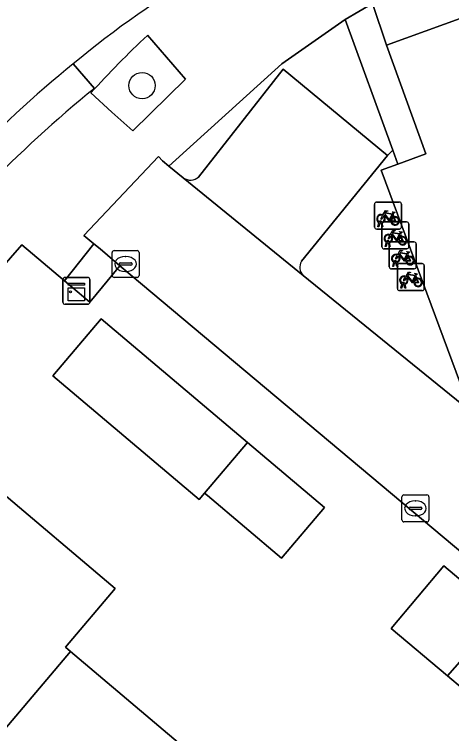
# Model space of a CAD drawing. Extents: x 162523 to 163266, y 381230 to 382050.
# Drawn here: x 162721.16 to 162737.39, y 381676.99 to 381703.72 of the extents above; entities that cross this region are included whole.
import ezdxf

# ---------------------------------------------------------------- set-up
doc = ezdxf.new("R2010")
doc.units = 0
for name, color, linetype in [('IMGEO_Boom', 7, 'Continuous'), ('IMGEO_Erf', 7, 'Continuous'), ('IMGEO_Fietsenrek', 7, 'Continuous'), ('IMGEO_Groenvoorziening', 7, 'Continuous'), ('IMGEO_Kast', 7, 'Continuous'), ('IMGEO_Kolk', 7, 'Continuous'), ('IMGEO_Muur', 7, 'Continuous'), ('IMGEO_Pand', 7, 'Continuous'), ('IMGEO_Parkeervlak_open', 7, 'Continuous'), ('IMGEO_Rijbaan_lokaal_open', 7, 'Continuous'), ('IMGEO_Terreindeel_open', 7, 'Continuous'), ('IMGEO_Voetpad_open', 7, 'Continuous')]:
    doc.layers.add(name, color=color, linetype=linetype)

msp = doc.modelspace()

# ---------------------------------------------------------------- linework, layer by layer
at = {"layer": 'IMGEO_Boom'}
msp.add_circle((162725.9, 381701.075), 0.489, dxfattribs=at)
at = {"layer": 'IMGEO_Erf'}
for points in [[(162753.556, 381709.363), (162753.844, 381708.508), (162755.423, 381709.086), (162755.114, 381709.931), (162761.409, 381712.234), (162760.693, 381714.258), (162761.766, 381714.631), (162761.529, 381715.288), (162745.777, 381709.607), (162739.121, 381707.042), (162734.235, 381704.704), (162734.45, 381704.133), (162734.977, 381702.577), (162740.13, 381704.457), (162740.453, 381703.623), (162741.985, 381704.181), (162741.677, 381705.026), (162746.839, 381706.907), (162747.158, 381706.066), (162748.708, 381706.633), (162748.399, 381707.478)], [(162722.593, 381690.29), (162724.381, 381692.405), (162729.81, 381687.815), (162732.669, 381685.398), (162731.08, 381683.518), (162728.335, 381685.839), (162728.221, 381685.935), (162728.022, 381685.7)], [(162737.105, 381683.224), (162739.243, 381681.425), (162740.869, 381680.058), (162738.912, 381677.731), (162737.24, 381679.138), (162735.148, 381680.898)]]:
    msp.add_lwpolyline(points, close=True, dxfattribs=at)
for points in [[(162743.712, 381678.731), (162725.082, 381694.378), (162723.957, 381693.034), (162723.028, 381693.819), (162721.439, 381695.164), (162720.169, 381693.71), (162714.873, 381687.637), (162707.471, 381678.788)], [(162717.755, 381673.553), (162712.092, 381678.341), (162714.62, 381681.331), (162715.341, 381680.722), (162718.301, 381684.224), (162718.606, 381683.966), (162720.453, 381686.15), (162724.905, 381682.387), (162723.059, 381680.202), (162723.243, 381680.046), (162727.408, 381676.524)]]:
    msp.add_lwpolyline(points, dxfattribs=at)
at = {"layer": 'IMGEO_Fietsenrek'}
for p, q in [((162734.604, 381696.746), (162735.445, 381696.746)), ((162735.445, 381696.746), (162734.604, 381696.746)), ((162734.529, 381695.821), (162734.529, 381696.662)), ((162734.529, 381696.662), (162734.529, 381695.821)), ((162735.529, 381696.671), (162735.529, 381695.83)), ((162735.529, 381695.83), (162735.529, 381696.671)), ((162735.216, 381696.295), (162735.252, 381696.2)), ((162734.656, 381695.83), (162734.695, 381695.99)), ((162734.725, 381695.978), (162734.69, 381695.83)), ((162734.767, 381696.002), (162734.766, 381696.006)), ((162734.808, 381695.83), (162734.774, 381695.972)), ((162734.798, 381696.013), (162734.799, 381696.006)), ((162734.802, 381695.085), (162734.802, 381695.926)), ((162734.802, 381695.926), (162734.802, 381695.085)), ((162734.806, 381695.976), (162734.841, 381695.83)), ((162734.877, 381696.01), (162735.718, 381696.01)), ((162735.718, 381696.01), (162734.877, 381696.01)), ((162735.802, 381695.935), (162735.802, 381695.094)), ((162735.802, 381695.094), (162735.802, 381695.935)), ((162735.454, 381695.746), (162734.613, 381695.746)), ((162734.613, 381695.746), (162735.454, 381695.746)), ((162734.69, 381695.83), (162734.656, 381695.83)), ((162734.841, 381695.83), (162734.808, 381695.83)), ((162735.489, 381695.559), (162735.525, 381695.464)), ((162734.929, 381695.094), (162734.968, 381695.254)), ((162734.963, 381695.094), (162734.929, 381695.094)), ((162734.998, 381695.242), (162734.963, 381695.094)), ((162735.04, 381695.266), (162735.039, 381695.27)), ((162735.081, 381695.094), (162735.047, 381695.236)), ((162735.071, 381695.277), (162735.072, 381695.27)), ((162735.077, 381694.343), (162735.077, 381695.184)), ((162735.077, 381695.184), (162735.077, 381694.343)), ((162735.079, 381695.24), (162735.114, 381695.094)), ((162735.114, 381695.094), (162735.081, 381695.094)), ((162735.152, 381695.268), (162735.993, 381695.268)), ((162735.993, 381695.268), (162735.152, 381695.268)), ((162736.077, 381695.193), (162736.077, 381694.352)), ((162736.077, 381694.352), (162736.077, 381695.193)), ((162735.727, 381695.01), (162734.886, 381695.01)), ((162734.886, 381695.01), (162735.727, 381695.01)), ((162735.764, 381694.817), (162735.8, 381694.722)), ((162735.204, 381694.352), (162735.243, 381694.512)), ((162735.238, 381694.352), (162735.204, 381694.352)), ((162735.273, 381694.5), (162735.238, 381694.352)), ((162735.315, 381694.524), (162735.314, 381694.528)), ((162735.356, 381694.352), (162735.322, 381694.494)), ((162735.346, 381694.535), (162735.347, 381694.528)), ((162735.354, 381694.498), (162735.389, 381694.352)), ((162735.389, 381694.352), (162735.356, 381694.352)), ((162735.377, 381693.535), (162735.377, 381694.376)), ((162735.377, 381694.376), (162735.377, 381693.535)), ((162735.452, 381694.46), (162736.293, 381694.46)), ((162736.293, 381694.46), (162735.452, 381694.46)), ((162736.377, 381694.385), (162736.377, 381693.544)), ((162736.377, 381693.544), (162736.377, 381694.385)), ((162736.002, 381694.268), (162735.161, 381694.268)), ((162735.161, 381694.268), (162736.002, 381694.268)), ((162736.064, 381694.009), (162736.1, 381693.914)), ((162735.504, 381693.544), (162735.543, 381693.704)), ((162735.538, 381693.544), (162735.504, 381693.544)), ((162735.573, 381693.692), (162735.538, 381693.544)), ((162735.615, 381693.716), (162735.614, 381693.72)), ((162735.656, 381693.544), (162735.622, 381693.686)), ((162735.646, 381693.727), (162735.647, 381693.72)), ((162735.654, 381693.69), (162735.689, 381693.544)), ((162735.689, 381693.544), (162735.656, 381693.544)), ((162736.302, 381693.46), (162735.461, 381693.46)), ((162735.461, 381693.46), (162736.302, 381693.46))]:
    msp.add_line(p, q, dxfattribs=at)
for points in [[(162734.842, 381696.272), (162734.937, 381696.436), (162735.023, 381696.422), (162735.025, 381696.413), (162734.969, 381696.402), (162734.942, 381696.357), (162735.198, 381696.316)], [(162734.863, 381696.22), (162734.811, 381696.13), (162734.771, 381696.105), (162734.772, 381696.152), (162734.827, 381696.246)], [(162735.138, 381696.028), (162735.088, 381696.028), (162734.897, 381696.279), (162734.878, 381696.247)], [(162735.185, 381696.291), (162734.928, 381696.332), (162734.911, 381696.303), (162735.078, 381696.083), (162735.185, 381696.291)], [(162735.233, 381696.193), (162735.203, 381696.27), (162735.094, 381696.052), (162735.137, 381696.052)], [(162735.167, 381696.052), (162735.287, 381696.051), (162735.243, 381696.165)], [(162735.263, 381696.172), (162735.318, 381696.027), (162735.168, 381696.027)], [(162735.198, 381696.316), (162735.223, 381696.365), (162735.217, 381696.369), (162735.194, 381696.373), (162735.182, 381696.38), (162735.181, 381696.383), (162735.183, 381696.388), (162735.278, 381696.373), (162735.28, 381696.363), (162735.27, 381696.35), (162735.258, 381696.344), (162735.244, 381696.35), (162735.216, 381696.295)], [(162735.115, 381695.536), (162735.21, 381695.7), (162735.296, 381695.686), (162735.298, 381695.677), (162735.242, 381695.666), (162735.215, 381695.621), (162735.471, 381695.58)], [(162735.471, 381695.58), (162735.496, 381695.629), (162735.49, 381695.633), (162735.467, 381695.637), (162735.455, 381695.644), (162735.454, 381695.647), (162735.456, 381695.652), (162735.551, 381695.637), (162735.553, 381695.627), (162735.543, 381695.614), (162735.531, 381695.608), (162735.517, 381695.614), (162735.489, 381695.559)], [(162735.136, 381695.484), (162735.084, 381695.394), (162735.044, 381695.369), (162735.045, 381695.416), (162735.1, 381695.51)], [(162735.411, 381695.292), (162735.361, 381695.292), (162735.17, 381695.543), (162735.151, 381695.511)], [(162735.458, 381695.555), (162735.201, 381695.596), (162735.184, 381695.567), (162735.351, 381695.347), (162735.458, 381695.555)], [(162735.506, 381695.457), (162735.476, 381695.534), (162735.367, 381695.316), (162735.41, 381695.316)], [(162735.44, 381695.316), (162735.56, 381695.315), (162735.516, 381695.429)], [(162735.536, 381695.436), (162735.591, 381695.291), (162735.441, 381695.291)], [(162735.39, 381694.794), (162735.485, 381694.958), (162735.571, 381694.944), (162735.573, 381694.935), (162735.517, 381694.924), (162735.49, 381694.879), (162735.746, 381694.838)], [(162735.733, 381694.813), (162735.476, 381694.854), (162735.459, 381694.825), (162735.626, 381694.605), (162735.733, 381694.813)], [(162735.746, 381694.838), (162735.771, 381694.887), (162735.765, 381694.891), (162735.742, 381694.895), (162735.73, 381694.902), (162735.729, 381694.905), (162735.731, 381694.91), (162735.826, 381694.895), (162735.828, 381694.885), (162735.818, 381694.872), (162735.806, 381694.866), (162735.792, 381694.872), (162735.764, 381694.817)], [(162735.411, 381694.742), (162735.359, 381694.652), (162735.319, 381694.627), (162735.32, 381694.674), (162735.375, 381694.768)], [(162735.686, 381694.55), (162735.636, 381694.55), (162735.445, 381694.801), (162735.426, 381694.769)], [(162735.781, 381694.715), (162735.751, 381694.792), (162735.642, 381694.574), (162735.685, 381694.574)], [(162735.715, 381694.574), (162735.835, 381694.573), (162735.791, 381694.687)], [(162735.811, 381694.694), (162735.866, 381694.549), (162735.716, 381694.549)], [(162735.69, 381693.986), (162735.785, 381694.15), (162735.871, 381694.136), (162735.873, 381694.127), (162735.817, 381694.116), (162735.79, 381694.071), (162736.046, 381694.03)], [(162736.033, 381694.005), (162735.776, 381694.046), (162735.759, 381694.017), (162735.926, 381693.797), (162736.033, 381694.005)], [(162736.046, 381694.03), (162736.071, 381694.079), (162736.065, 381694.083), (162736.042, 381694.087), (162736.03, 381694.094), (162736.029, 381694.097), (162736.031, 381694.102), (162736.126, 381694.087), (162736.128, 381694.077), (162736.118, 381694.064), (162736.106, 381694.058), (162736.092, 381694.064), (162736.064, 381694.009)], [(162735.711, 381693.934), (162735.659, 381693.844), (162735.619, 381693.819), (162735.62, 381693.866), (162735.675, 381693.96)], [(162735.986, 381693.742), (162735.936, 381693.742), (162735.745, 381693.993), (162735.726, 381693.961)], [(162736.081, 381693.907), (162736.051, 381693.984), (162735.942, 381693.766), (162735.985, 381693.766)], [(162736.015, 381693.766), (162736.135, 381693.765), (162736.091, 381693.879)], [(162736.111, 381693.886), (162736.166, 381693.741), (162736.016, 381693.741)]]:
    msp.add_lwpolyline(points, dxfattribs=at)
for centre, radius, start, end in [((162734.607, 381696.668), 0.0779, 92.4484, 184.2845), ((162734.607, 381696.668), 0.0779, 92.4484, 184.2845), ((162735.451, 381696.668), 0.0779, 2.4484, 94.2845), ((162735.451, 381696.668), 0.0779, 2.4484, 94.2845), ((162734.769, 381696.131), 0.159, 62.6766, 242.1369), ((162734.769, 381696.131), 0.129, 63.3192, 238.903), ((162734.769, 381696.131), 0.129, 283.6043, 43.4302), ((162734.769, 381696.131), 0.159, 283.5766, 46.6042), ((162735.296, 381696.047), 0.159, 113.3408, 178.3217), ((162735.296, 381696.047), 0.159, 187.0065, 105.7708), ((162735.296, 381696.047), 0.129, 113.923, 177.9556), ((162735.296, 381696.047), 0.129, 188.6715, 104.5883), ((162734.749, 381696.002), 0.0499, 12.8025, 158.6934), ((162734.769, 381696.131), 0.159, 253.9967, 271.7867), ((162734.749, 381696.002), 0.0174, 12.8025, 163.4502), ((162734.769, 381696.131), 0.129, 253.415, 269.0204), ((162734.88, 381695.932), 0.0779, 92.4484, 184.2845), ((162734.88, 381695.932), 0.0779, 92.4484, 184.2845), ((162735.724, 381695.932), 0.0779, 2.4484, 94.2845), ((162735.724, 381695.932), 0.0779, 2.4484, 94.2845), ((162734.607, 381695.824), 0.0779, 182.4484, 274.2845), ((162734.607, 381695.824), 0.0779, 182.4484, 274.2845), ((162735.451, 381695.824), 0.0779, 272.4484, 4.2845), ((162735.451, 381695.824), 0.0779, 272.4484, 4.2845), ((162735.042, 381695.395), 0.159, 62.6766, 242.1369), ((162735.042, 381695.395), 0.129, 63.3192, 238.903), ((162735.042, 381695.395), 0.129, 283.6043, 43.4302), ((162735.042, 381695.395), 0.159, 283.5766, 46.6042), ((162735.569, 381695.311), 0.159, 113.3408, 178.3217), ((162735.569, 381695.311), 0.159, 187.0065, 105.7708), ((162735.569, 381695.311), 0.129, 113.923, 177.9556), ((162735.569, 381695.311), 0.129, 188.6715, 104.5883), ((162735.022, 381695.266), 0.0499, 12.8025, 158.6934), ((162735.042, 381695.395), 0.159, 253.9967, 271.7867), ((162735.022, 381695.266), 0.0174, 12.8025, 163.4502), ((162735.042, 381695.395), 0.129, 253.415, 269.0204), ((162735.155, 381695.19), 0.0779, 92.4484, 184.2845), ((162735.155, 381695.19), 0.0779, 92.4484, 184.2845), ((162735.724, 381695.088), 0.0779, 272.4484, 4.2845), ((162735.724, 381695.088), 0.0779, 272.4484, 4.2845), ((162735.999, 381695.19), 0.0779, 2.4484, 94.2845), ((162735.999, 381695.19), 0.0779, 2.4484, 94.2845), ((162734.88, 381695.088), 0.0779, 182.4484, 274.2845), ((162734.88, 381695.088), 0.0779, 182.4484, 274.2845), ((162735.317, 381694.653), 0.159, 62.6766, 242.1369), ((162735.317, 381694.653), 0.129, 63.3192, 238.903), ((162735.297, 381694.524), 0.0499, 12.8025, 158.6934), ((162735.317, 381694.653), 0.129, 283.6043, 43.4302), ((162735.317, 381694.653), 0.159, 283.5766, 46.6042), ((162735.844, 381694.569), 0.159, 113.3408, 178.3217), ((162735.844, 381694.569), 0.159, 187.0065, 105.7708), ((162735.844, 381694.569), 0.129, 113.923, 177.9556), ((162735.844, 381694.569), 0.129, 188.6715, 104.5883), ((162735.155, 381694.346), 0.0779, 182.4484, 274.2845), ((162735.155, 381694.346), 0.0779, 182.4484, 274.2845), ((162735.317, 381694.653), 0.159, 253.9967, 271.7867), ((162735.297, 381694.524), 0.0174, 12.8025, 163.4502), ((162735.317, 381694.653), 0.129, 253.415, 269.0204), ((162735.455, 381694.382), 0.0779, 92.4484, 184.2845), ((162735.455, 381694.382), 0.0779, 92.4484, 184.2845), ((162735.999, 381694.346), 0.0779, 272.4484, 4.2845), ((162735.999, 381694.346), 0.0779, 272.4484, 4.2845), ((162736.299, 381694.382), 0.0779, 2.4484, 94.2845), ((162736.299, 381694.382), 0.0779, 2.4484, 94.2845), ((162735.617, 381693.845), 0.159, 62.6766, 242.1369), ((162735.617, 381693.845), 0.129, 63.3192, 238.903), ((162735.597, 381693.716), 0.0499, 12.8025, 158.6934), ((162735.617, 381693.845), 0.129, 283.6043, 43.4302), ((162735.617, 381693.845), 0.159, 283.5766, 46.6042), ((162736.144, 381693.761), 0.159, 113.3408, 178.3217), ((162736.144, 381693.761), 0.159, 187.0065, 105.7708), ((162736.144, 381693.761), 0.129, 113.923, 177.9556), ((162736.144, 381693.761), 0.129, 188.6715, 104.5883), ((162735.455, 381693.538), 0.0779, 182.4484, 274.2845), ((162735.455, 381693.538), 0.0779, 182.4484, 274.2845), ((162735.617, 381693.845), 0.159, 253.9967, 271.7867), ((162735.597, 381693.716), 0.0174, 12.8025, 163.4502), ((162735.617, 381693.845), 0.129, 253.415, 269.0204), ((162736.299, 381693.538), 0.0779, 272.4484, 4.2845), ((162736.299, 381693.538), 0.0779, 272.4484, 4.2845)]:
    msp.add_arc(centre, radius, start, end, dxfattribs=at)
at = {"layer": 'IMGEO_Groenvoorziening'}
for points in [[(162731.137, 381701.688), (162735.007, 381698.473), (162735.21, 381698.68), (162733.436, 381703.527), (162731.093, 381701.89), (162726.901, 381698.082), (162727.43, 381697.647)], [(162724.003, 381700.804), (162724.775, 381700.093), (162725.558, 381699.395), (162727.519, 381701.316), (162726.104, 381702.944)], [(162727.998, 381697.677), (162731.137, 381701.688)]]:
    msp.add_lwpolyline(points, dxfattribs=at)
for centre, radius, start, end in [((162751.735, 381675.678), 37.422, 133.2304, 137.8233), ((162727.695, 381698.03), 0.465, 235.3565, 310.6903)]:
    msp.add_arc(centre, radius, start, end, dxfattribs=at)
at = {"layer": 'IMGEO_Kast'}
for p, q in [((162722.964, 381693.025), (162722.964, 381693.866)), ((162722.964, 381693.866), (162722.964, 381693.025)), ((162723.039, 381693.95), (162723.88, 381693.95)), ((162723.88, 381693.95), (162723.039, 381693.95)), ((162723.964, 381693.875), (162723.964, 381693.034)), ((162723.964, 381693.034), (162723.964, 381693.875)), ((162723.889, 381692.95), (162723.048, 381692.95)), ((162723.048, 381692.95), (162723.889, 381692.95))]:
    msp.add_line(p, q, dxfattribs=at)
for points in [[(162723.159, 381693.74), (162723.759, 381693.74), (162723.759, 381693.655), (162723.159, 381693.655), (162723.159, 381693.74)], [(162723.159, 381693.565), (162723.759, 381693.565), (162723.759, 381693.076), (162723.159, 381693.076), (162723.159, 381693.565)]]:
    msp.add_lwpolyline(points, dxfattribs=at)
msp.add_circle((162723.243, 381693.414), 0.0377, dxfattribs=at)
for centre, start, end in [((162723.042, 381693.872), 92.4484, 184.2845), ((162723.042, 381693.872), 92.4484, 184.2845), ((162723.886, 381693.872), 2.4484, 94.2845), ((162723.886, 381693.872), 2.4484, 94.2845), ((162723.042, 381693.028), 182.4484, 274.2845), ((162723.042, 381693.028), 182.4484, 274.2845), ((162723.886, 381693.028), 272.4484, 4.2845), ((162723.886, 381693.028), 272.4484, 4.2845)]:
    msp.add_arc(centre, 0.0779, start, end, dxfattribs=at)
at = {"layer": 'IMGEO_Kolk'}
for p, q in [((162724.789, 381694.02), (162724.789, 381694.872)), ((162724.864, 381694.946), (162725.716, 381694.946)), ((162725.79, 381694.872), (162725.79, 381694.02)), ((162725.277, 381694.726), (162725.302, 381694.726)), ((162725.048, 381694.44), (162725.048, 381694.452)), ((162725.486, 381694.403), (162725.088, 381694.403)), ((162725.091, 381694.489), (162725.489, 381694.489)), ((162725.532, 381694.452), (162725.532, 381694.44)), ((162725.3, 381694.166), (162725.275, 381694.166)), ((162725.716, 381693.946), (162724.864, 381693.946)), ((162735.548, 381684.939), (162735.548, 381685.791)), ((162735.623, 381685.865), (162736.475, 381685.865)), ((162736.549, 381685.791), (162736.549, 381684.939)), ((162736.036, 381685.645), (162736.061, 381685.645)), ((162735.807, 381685.359), (162735.807, 381685.371)), ((162736.245, 381685.322), (162735.847, 381685.322)), ((162735.85, 381685.408), (162736.248, 381685.408)), ((162736.291, 381685.371), (162736.291, 381685.359)), ((162736.059, 381685.085), (162736.034, 381685.085)), ((162736.475, 381684.865), (162735.623, 381684.865))]:
    msp.add_line(p, q, dxfattribs=at)
for points in [[(162724.789, 381694.02), (162724.789, 381694.872)], [(162724.864, 381694.946), (162725.716, 381694.946)], [(162725.79, 381694.872), (162725.79, 381694.02)], [(162725.716, 381693.946), (162724.864, 381693.946)], [(162735.548, 381684.939), (162735.548, 381685.791)], [(162735.623, 381685.865), (162736.475, 381685.865)], [(162736.549, 381685.791), (162736.549, 381684.939)], [(162736.475, 381684.865), (162735.623, 381684.865)]]:
    msp.add_lwpolyline(points, dxfattribs=at)
for centre, radius, start, end in [((162724.866, 381694.87), 0.0765, 91.552, 178.448), ((162724.866, 381694.87), 0.0765, 91.552, 178.448), ((162725.714, 381694.87), 0.0765, 1.552, 88.448), ((162725.714, 381694.87), 0.0765, 1.552, 88.448), ((162725.088, 381694.449), 0.0403, 85.8775, 175.7526), ((162725.085, 381694.439), 0.0366, 178.938, 274.7102), ((162725.489, 381694.446), 0.043, 264.8664, 352.4533), ((162725.493, 381694.451), 0.0386, 1.7309, 96.639), ((162724.866, 381694.022), 0.0765, 181.552, 268.448), ((162724.866, 381694.022), 0.0765, 181.552, 268.448), ((162725.714, 381694.022), 0.0765, 271.552, 358.448), ((162725.714, 381694.022), 0.0765, 271.552, 358.448), ((162735.625, 381685.789), 0.0765, 91.552, 178.448), ((162735.625, 381685.789), 0.0765, 91.552, 178.448), ((162736.473, 381685.789), 0.0765, 1.552, 88.448), ((162736.473, 381685.789), 0.0765, 1.552, 88.448), ((162735.847, 381685.368), 0.0403, 85.8775, 175.7526), ((162735.844, 381685.358), 0.0366, 178.938, 274.7102), ((162736.248, 381685.365), 0.043, 264.8664, 352.4533), ((162736.252, 381685.37), 0.0386, 1.7309, 96.639), ((162735.625, 381684.941), 0.0765, 181.552, 268.448), ((162735.625, 381684.941), 0.0765, 181.552, 268.448), ((162736.473, 381684.941), 0.0765, 271.552, 358.448), ((162736.473, 381684.941), 0.0765, 271.552, 358.448)]:
    msp.add_arc(centre, radius, start, end, dxfattribs=at)
for centre, major_axis, ratio, start_param, end_param in [((162725.276, 381694.446), (-0.387, 0.002), 0.722429, 4.712389, 7.853982), ((162725.301, 381694.446), (-0.39, 0.002), 0.717154, 1.570796, 4.712389), ((162736.035, 381685.365), (-0.387, 0.002), 0.722429, 4.712389, 7.853982), ((162736.06, 381685.365), (-0.39, 0.002), 0.717154, 1.570796, 4.712389)]:
    msp.add_ellipse(centre, major_axis=major_axis, ratio=ratio, start_param=start_param, end_param=end_param, dxfattribs=at)
at = {"layer": 'IMGEO_Muur'}
for points in [[(162721.439, 381695.164), (162723.028, 381693.819)], [(162723.028, 381693.819), (162723.957, 381693.034)]]:
    msp.add_lwpolyline(points, dxfattribs=at)
at = {"layer": 'IMGEO_Pand'}
msp.add_lwpolyline([(162740.13, 381704.457), (162734.977, 381702.577), (162736.429, 381698.541), (162735.396, 381698.159), (162734.777, 381697.931), (162738.005, 381689.231)], dxfattribs=at)
for points in [[(162724.381, 381692.405), (162722.593, 381690.29), (162728.022, 381685.7), (162728.221, 381685.935), (162729.81, 381687.815)], [(162729.81, 381687.815), (162728.221, 381685.935), (162728.335, 381685.839), (162731.08, 381683.518), (162732.669, 381685.398)], [(162717.755, 381673.553), (162723.243, 381680.046), (162723.059, 381680.202), (162724.905, 381682.387), (162720.453, 381686.15), (162718.606, 381683.966), (162718.301, 381684.224), (162715.341, 381680.722), (162714.62, 381681.331), (162712.092, 381678.341)], [(162737.24, 381679.138), (162739.243, 381681.425), (162737.105, 381683.224), (162735.148, 381680.898)], [(162737.24, 381679.138), (162738.912, 381677.731), (162740.869, 381680.058), (162739.243, 381681.425)], [(162717.755, 381673.553), (162719.135, 381672.387), (162718.534, 381671.675), (162720.723, 381669.825), (162721.295, 381670.502), (162721.888, 381670), (162727.408, 381676.524), (162723.243, 381680.046)]]:
    msp.add_lwpolyline(points, close=True, dxfattribs=at)
at = {"layer": 'IMGEO_Parkeervlak_open'}
for points in [[(162735.007, 381698.473), (162731.137, 381701.688), (162727.998, 381697.677)], [(162731.813, 381694.549), (162735.007, 381698.473)], [(162727.43, 381697.647), (162731.879, 381694.023)]]:
    msp.add_lwpolyline(points, dxfattribs=at)
for centre, radius, start, end in [((162727.695, 381698.03), 0.465, 235.3565, 310.6903), ((162732.2, 381694.33), 0.444, 150.5395, 223.7642)]:
    msp.add_arc(centre, radius, start, end, dxfattribs=at)
at = {"layer": 'IMGEO_Rijbaan_lokaal_open'}
msp.add_lwpolyline([(162740.709, 381686.849), (162731.879, 381694.023), (162727.43, 381697.647), (162726.901, 381698.082), (162726.666, 381698.276), (162726.509, 381698.446), (162723.746, 381695.5), (162724.115, 381695.198), (162724.343, 381695.011), (162725.082, 381694.378), (162743.712, 381678.731)], dxfattribs=at)
for centre, radius, start, end in [((162745.895, 381675.063), 35.035, 120.1885, 130.0557), ((162748.154, 381671.075), 39.551, 128.8424, 136.9594)]:
    msp.add_arc(centre, radius, start, end, dxfattribs=at)
at = {"layer": 'IMGEO_Terreindeel_open'}
msp.add_lwpolyline([(162725.082, 381694.378), (162724.343, 381695.011), (162724.115, 381695.198), (162723.028, 381693.819), (162723.957, 381693.034)], close=True, dxfattribs=at)
at = {"layer": 'IMGEO_Voetpad_open'}
for points in [[(162707.471, 381678.788), (162714.873, 381687.637), (162720.169, 381693.71), (162721.439, 381695.164), (162723.028, 381693.819), (162724.115, 381695.198), (162723.746, 381695.5), (162726.509, 381698.446), (162726.666, 381698.276), (162726.901, 381698.082), (162731.093, 381701.89), (162733.436, 381703.527), (162734.45, 381704.133)], [(162726.104, 381702.944), (162727.519, 381701.316)], [(162723.349, 381701.88), (162724.131, 381700.973)], [(162724.131, 381700.973), (162723.349, 381701.88)], [(162727.519, 381701.316), (162725.558, 381699.395), (162724.775, 381700.093), (162724.003, 381700.804)], [(162731.879, 381694.023), (162740.709, 381686.849), (162740.995, 381686.951), (162739.934, 381689.946), (162738.005, 381689.231), (162734.777, 381697.931), (162735.396, 381698.159), (162735.21, 381698.68), (162735.007, 381698.473), (162731.813, 381694.549)]]:
    msp.add_lwpolyline(points, dxfattribs=at)
msp.add_lwpolyline([(162734.45, 381704.133), (162733.436, 381703.527), (162735.21, 381698.68), (162735.396, 381698.159), (162736.429, 381698.541), (162734.977, 381702.577)], close=True, dxfattribs=at)
for centre, radius, start, end in [((162745.895, 381675.063), 35.035, 120.1885, 130.0557), ((162751.735, 381675.678), 37.422, 133.2304, 137.8233), ((162748.154, 381671.075), 39.551, 128.8424, 136.9594), ((162753.68, 381664.653), 46.822, 129.1302, 135.9009), ((162753.68, 381664.653), 46.822, 129.1302, 135.9009), ((162732.2, 381694.33), 0.444, 150.5395, 223.7642)]:
    msp.add_arc(centre, radius, start, end, dxfattribs=at)

doc.saveas('drawing.dxf')
